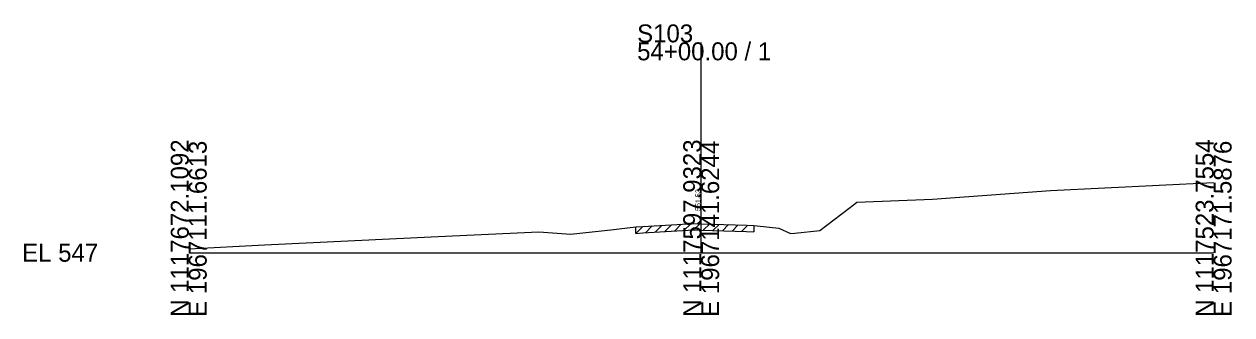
# Model space of a CAD drawing. Extents: x -26 to 163, y -10 to 24018.
# Drawn here: x -25.7 to 162.8, y 3490.3 to 3535.7 of the extents above; entities that cross this region are included whole.
import ezdxf

# ---------------------------------------------------------------- set-up
doc = ezdxf.new("R2010")
doc.units = 0
for name, color, linetype in [('RD_GPK_XS_Cell', 7, 'Continuous'), ('RD_XS_ExGround', 7, 'Continuous'), ('RD_XS_ExPaveRet', 7, 'Continuous'), ('RD_XS_TX_Elev_EX', 7, 'Continuous')]:
    doc.layers.add(name, color=color, linetype=linetype)

msp = doc.modelspace()

# ---------------------------------------------------------------- linework, layer by layer
at = {"layer": 'RD_GPK_XS_Cell'}
for p, q in [((80, 3500), (80, 3532.84)), ((0, 3500), (80, 3500)), ((80, 3500), (160, 3500))]:
    msp.add_line(p, q, dxfattribs=at)
at = {"layer": 'RD_XS_ExGround'}
msp.add_lwpolyline([(0, 3500.62), (11.85, 3501.23), (38.94, 3502.53), (54.67, 3503.27), (58.93, 3502.94), (59.62, 3502.88), (66.38, 3503.64), (67.22, 3503.74), (69.81, 3504.03), (70.9, 3504.1), (78.85, 3504.56), (80, 3504.52), (87.05, 3504.3), (88.23, 3504.27), (88.75, 3504.21), (92.1, 3503.85), (93.93, 3503.03), (94.62, 3503.08), (98.54, 3503.48), (103.97, 3507.63), (104.3, 3507.9), (116.09, 3508.38), (134.54, 3509.72), (160, 3510.95)], dxfattribs=at)
at = {"layer": 'RD_XS_ExPaveRet'}
for p, q in [((69.81, 3503.03), (70.88, 3504.1)), ((69.81, 3503.03), (69.81, 3504.03)), ((69.81, 3503.03), (70.9, 3503.1)), ((70.9, 3503.1), (78.85, 3503.56)), ((71.31, 3503.12), (72.37, 3504.19)), ((72.81, 3503.21), (73.87, 3504.27)), ((74.31, 3503.3), (75.37, 3504.36)), ((75.81, 3503.38), (76.87, 3504.44)), ((77.31, 3503.47), (78.37, 3504.53)), ((78.81, 3503.56), (79.79, 3504.53)), ((78.85, 3503.56), (80, 3503.52)), ((80, 3503.52), (87.05, 3503.3)), ((80.31, 3503.51), (81.28, 3504.48)), ((81.81, 3503.46), (82.78, 3504.43)), ((83.31, 3503.42), (84.28, 3504.39)), ((84.81, 3503.37), (85.78, 3504.34)), ((86.31, 3503.32), (87.28, 3504.29)), ((87.05, 3503.3), (88.23, 3503.27)), ((88.23, 3504.27), (88.23, 3503.27))]:
    msp.add_line(p, q, dxfattribs=at)

# ---------------------------------------------------------------- texts
at = {"layer": 'RD_GPK_XS_Cell'}
for s, p in [('S103', (70, 3532.84)), ('54+00.00 / 1', (70, 3530.04)), ('EL 547', (-26, 3498.6))]:
    msp.add_text(s, height=2.8, dxfattribs=at).set_placement(p)
for s, p in [('N 1117672.1092', (0, 3490)), ('E 1967111.6613', (2.8, 3490)), ('N 1117597.9323', (80, 3490)), ('E 1967141.6244', (82.8, 3490)), ('N 1117523.7554', (160, 3490)), ('E 1967171.5876', (162.8, 3490))]:
    msp.add_text(s, height=2.8, rotation=90, dxfattribs=at).set_placement(p)
at = {"layer": 'RD_XS_TX_Elev_EX'}
msp.add_text('551.52', height=0.8, rotation=90, dxfattribs=at).set_placement((79.9, 3506.52))

doc.saveas('drawing.dxf')
